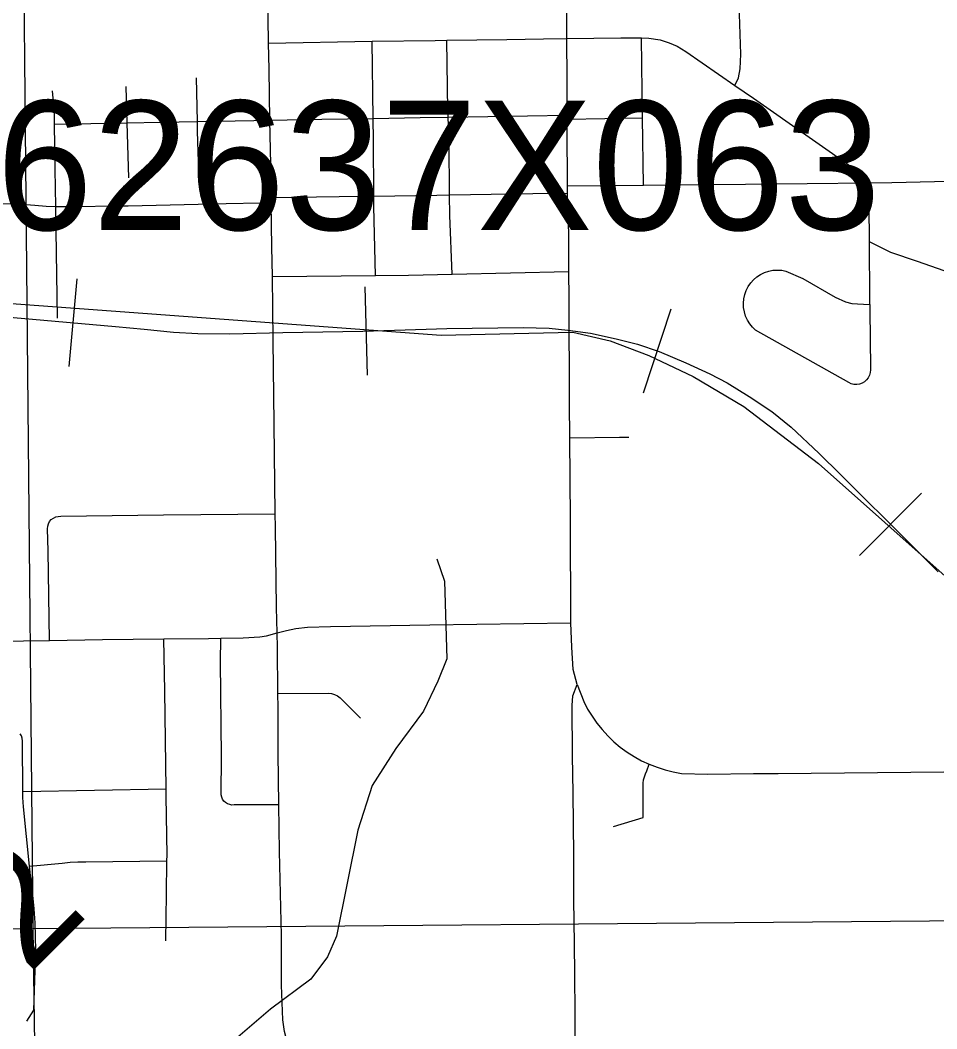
# Model space of a CAD drawing. Extents: x 23.6 to 68.7, y -63 to -29.
# Drawn here: x 44.705 to 45.485, y -49.666 to -48.808 of the extents above; entities that cross this region are included whole.
import ezdxf

# ---------------------------------------------------------------- set-up
doc = ezdxf.new("R2010")
doc.units = 0
for name, color, linetype in [('tdCoCityStreetMajor', 7, 'Continuous'), ('tdCoCityStreetMinor', 7, 'Continuous'), ('tdCoHydroRiver', 7, 'Continuous'), ('tdCoRRCL', 7, 'Continuous'), ('tdCoSectLine', 7, 'Continuous'), ('tdCoStrucPriMaintName', 7, 'Continuous'), ('tdStHwyPriRefPost1', 7, 'Continuous')]:
    doc.layers.add(name, color=color, linetype=linetype)

msp = doc.modelspace()

# ---------------------------------------------------------------- linework, layer by layer
at = {"layer": 'tdCoCityStreetMajor'}
msp.add_line((45.16973, -48.82317), (45.17002, -48.82317), dxfattribs=at)
for points in [[(45.17002, -48.82317), (45.16964, -48.76245), (45.16812, -48.69012), (45.16776, -48.62917), (45.16747, -48.58016), (45.16734, -48.56699), (45.16688, -48.51979), (45.16681, -48.50785), (45.16643, -48.44318), (45.16629, -48.41897), (45.16617, -48.38084), (45.16609, -48.35407), (45.1659, -48.318), (45.1657, -48.27752), (45.1657, -48.25767), (45.1657, -48.24378), (45.1651, -48.18203), (45.16489, -48.16395)], [(45.17002, -48.82317), (45.21598, -48.8225), (45.23369, -48.82268), (45.23993, -48.82274), (45.24941, -48.8244), (45.25724, -48.82677), (45.26388, -48.82962), (45.27123, -48.83436), (45.31305, -48.8631), (45.32884, -48.87395), (45.42084, -48.93844), (45.42701, -48.94603)], [(45.1789, -49.37326), (45.17536, -49.36042), (45.17438, -49.34148), (45.17339, -49.32071), (45.17319, -49.23297), (45.1725, -49.16322), (45.17221, -49.13394), (45.17201, -49.04456), (45.17184, -49.02146), (45.17161, -48.98972), (45.17054, -48.95516), (45.17053, -48.94851), (45.17043, -48.89956), (45.17039, -48.89179), (45.17038, -48.88834), (45.17023, -48.85793), (45.17002, -48.82317)], [(45.42701, -48.94603), (45.44658, -48.9458), (45.50722, -48.94447), (45.57087, -48.94309), (45.59746, -48.94278), (45.61329, -48.94259), (45.64113, -48.94189), (45.67212, -48.94111), (45.69171, -48.94062), (45.70611, -48.94067), (45.75632, -48.94087), (45.7758, -48.94161), (45.80663, -48.95073), (45.8377, -48.96035), (45.84459, -48.96349)], [(45.67394, -49.08975), (45.63987, -49.07785), (45.62895, -49.07404), (45.59311, -49.06021), (45.58037, -49.05529), (45.55965, -49.04765), (45.52414, -49.03384), (45.5093, -49.02808), (45.4911, -49.02102), (45.46841, -49.01312), (45.44572, -49.00523), (45.43561, -49.0003), (45.42767, -48.99635), (45.42747, -48.96524), (45.42701, -48.94603)], [(45.18549, -49.8269), (45.18321, -49.82291), (45.17982, -49.81253), (45.1788, -49.80359), (45.17736, -49.78479), (45.17808, -49.7516), (45.17748, -49.70274), (45.17715, -49.65286), (45.17674, -49.62008), (45.17653, -49.59357), (45.17612, -49.55647), (45.17592, -49.51845), (45.1754, -49.46533), (45.17489, -49.43389), (45.17448, -49.39094), (45.1752, -49.38272), (45.1789, -49.37326)], [(45.1789, -49.37326), (45.18444, -49.38764), (45.18775, -49.394), (45.19147, -49.40013), (45.19559, -49.406), (45.20007, -49.41159), (45.20492, -49.41687), (45.21009, -49.42183), (45.21558, -49.42644), (45.22136, -49.43069), (45.2274, -49.43455), (45.23368, -49.438), (45.24017, -49.44104), (45.24685, -49.44365), (45.25368, -49.44582), (45.26064, -49.44754), (45.26769, -49.4488), (45.28999, -49.44959), (45.32885, -49.449), (45.34992, -49.44879), (45.49082, -49.44742)]]:
    msp.add_lwpolyline(points, dxfattribs=at)
at = {"layer": 'tdCoCityStreetMinor'}
for p, q in [((44.91626, -48.82725), (45.00425, -48.82535)), ((45.00517, -48.89115), (45.00425, -48.82535)), ((45.2345, -48.8908), (45.23369, -48.82268)), ((44.85558, -48.89392), (44.85497, -48.85677)), ((44.79593, -48.89497), (44.79505, -48.86392)), ((44.73404, -48.89599), (44.79593, -48.89497)), ((44.79727, -48.94185), (44.79593, -48.89497)), ((45.06894, -48.89014), (45.17038, -48.88834)), ((45.17039, -48.89179), (45.2345, -48.8908)), ((45.23542, -48.94798), (45.2345, -48.8908)), ((45.17053, -48.94851), (45.23542, -48.94798)), ((44.91851, -48.96326), (44.91844, -48.95843)), ((45.07257, -49.02374), (45.17184, -49.02146)), ((44.91942, -49.02591), (45.00709, -49.02492)), ((44.70697, -49.4643), (44.82908, -49.46207))]:
    msp.add_line(p, q, dxfattribs=at)
for points in [[(44.91626, -48.82725), (44.91532, -48.76275), (44.91519, -48.75517)], [(45.31305, -48.8631), (45.31622, -48.85655), (45.31756, -48.84891), (45.31824, -48.83657), (45.31644, -48.78515)], [(45.00425, -48.82535), (45.05807, -48.82487), (45.06786, -48.82472)], [(45.06786, -48.82472), (45.11899, -48.82393), (45.1503, -48.82345), (45.16973, -48.82317)], [(45.06894, -48.89014), (45.06872, -48.88446), (45.06786, -48.82472)], [(44.91734, -48.89273), (44.91658, -48.84918), (44.91626, -48.82725)], [(44.73404, -48.89599), (44.73389, -48.88637), (44.73241, -48.86762)], [(44.79593, -48.89497), (44.82439, -48.8945), (44.85558, -48.89392)], [(44.85558, -48.89392), (44.90355, -48.89302), (44.91734, -48.89273)], [(44.85695, -48.93692), (44.85571, -48.90215), (44.85558, -48.89392)], [(44.91734, -48.89273), (44.96151, -48.89179), (45.00517, -48.89115)], [(44.91844, -48.95843), (44.91801, -48.93042), (44.91734, -48.89273)], [(45.00517, -48.89115), (45.04511, -48.89056), (45.06894, -48.89014)], [(45.00584, -48.9573), (45.00544, -48.90976), (45.00517, -48.89115)], [(45.07025, -48.95632), (45.06979, -48.91151), (45.06894, -48.89014)], [(44.73507, -48.96609), (44.73463, -48.93445), (44.73404, -48.89604), (44.73404, -48.89599)], [(45.23542, -48.94798), (45.32205, -48.94728), (45.42701, -48.94603)], [(45.07025, -48.95632), (45.15895, -48.95492), (45.17054, -48.95516)], [(44.61303, -48.96531), (44.69815, -48.96374), (44.71735, -48.96494), (44.72702, -48.96603), (44.73507, -48.96609)], [(44.73507, -48.96609), (44.74405, -48.96615), (44.79357, -48.96558), (44.79671, -48.96555), (44.88005, -48.96362), (44.9094, -48.96313), (44.91851, -48.96326)], [(44.91844, -48.95843), (44.99552, -48.95746), (45.00584, -48.9573)], [(44.91942, -49.02591), (44.91908, -49.00057), (44.91851, -48.96326)], [(45.00584, -48.9573), (45.05942, -48.95649), (45.07025, -48.95632)], [(45.00709, -49.02492), (45.00591, -48.96619), (45.00584, -48.9573)], [(45.07257, -49.02374), (45.07043, -48.97378), (45.07025, -48.95632)], [(44.7366, -49.06121), (44.73537, -48.98698), (44.73507, -48.96609)], [(45.42801, -49.04952), (45.42798, -49.0456), (45.42767, -48.99635)], [(45.00709, -49.02492), (45.03542, -49.0246), (45.07257, -49.02374)], [(45.42801, -49.04952), (45.42805, -49.05595), (45.42819, -49.07762), (45.42842, -49.10513), (45.42826, -49.1075), (45.42765, -49.10979), (45.4266, -49.11192), (45.42517, -49.11381), (45.42339, -49.11539), (45.42135, -49.1166), (45.41911, -49.11739), (45.41676, -49.11773), (45.41438, -49.11761), (45.41208, -49.11704), (45.40993, -49.11603), (45.33074, -49.07146), (45.32804, -49.06889), (45.3257, -49.066), (45.32375, -49.06284), (45.32222, -49.05945), (45.32113, -49.05589), (45.32051, -49.05222), (45.32037, -49.04851), (45.3207, -49.0448), (45.3215, -49.04117), (45.32277, -49.03767), (45.32447, -49.03437), (45.32658, -49.0313), (45.32906, -49.02854), (45.33188, -49.02611), (45.33499, -49.02407), (45.33833, -49.02244), (45.34186, -49.02125), (45.3455, -49.02052), (45.34922, -49.02027), (45.35293, -49.02049), (45.35658, -49.02119), (45.37104, -49.02736), (45.39855, -49.04324), (45.40732, -49.04727), (45.41254, -49.0487), (45.41752, -49.04917), (45.4225, -49.04941), (45.42801, -49.04952)], [(44.92181, -49.22778), (44.92087, -49.15106), (44.92016, -49.0802), (44.91942, -49.02591)], [(45.1725, -49.16322), (45.21477, -49.16257), (45.22277, -49.16244)], [(44.72966, -49.33554), (44.72848, -49.25936), (44.72809, -49.24062), (44.72823, -49.23843), (44.72883, -49.23632), (44.72986, -49.2344), (44.73128, -49.23273), (44.73303, -49.2314), (44.73501, -49.23047), (44.73714, -49.22999), (44.73933, -49.22996), (44.82673, -49.22878), (44.92181, -49.22778)], [(44.92359, -49.32926), (44.92302, -49.30764), (44.92195, -49.23928), (44.92181, -49.22778)], [(44.92359, -49.32926), (44.93158, -49.32706), (44.9394, -49.32543), (44.94944, -49.32425), (44.96878, -49.32381), (45.05352, -49.32233), (45.17339, -49.32071)], [(44.82706, -49.33428), (44.86515, -49.33385), (44.87551, -49.33374)], [(44.92501, -49.47549), (44.887, -49.47569), (44.88505, -49.47576), (44.88313, -49.47544), (44.88131, -49.47475), (44.87966, -49.47372), (44.87825, -49.47239), (44.87712, -49.4708), (44.87633, -49.46902), (44.87591, -49.46713), (44.8761, -49.43443), (44.87532, -49.35387), (44.87551, -49.33374)], [(44.87551, -49.33374), (44.89467, -49.33355), (44.9087, -49.33252), (44.91445, -49.33178), (44.92359, -49.32926)], [(44.92419, -49.38092), (44.92391, -49.34164), (44.92359, -49.32926)], [(44.64359, -49.33679), (44.66334, -49.3365), (44.72966, -49.33554)], [(44.72966, -49.33554), (44.77494, -49.33488), (44.82706, -49.33428)], [(44.82908, -49.46207), (44.82803, -49.37878), (44.82706, -49.33428)], [(44.92419, -49.38092), (44.96698, -49.38053), (44.96973, -49.3808), (44.97239, -49.38156), (44.97487, -49.38278), (44.9771, -49.38442), (44.99442, -49.40174)], [(44.92501, -49.47549), (44.92445, -49.43147), (44.92427, -49.39264), (44.92419, -49.38092)], [(44.70697, -49.4643), (44.70672, -49.42127), (44.70646, -49.41896), (44.70577, -49.41673), (44.70487, -49.41502)], [(45.20973, -49.49405), (45.23505, -49.48649), (45.23505, -49.45706), (45.23541, -49.45436), (45.23605, -49.45172), (45.23698, -49.44915), (45.23817, -49.44671), (45.24017, -49.44104)], [(44.82973, -49.5233), (44.82978, -49.5185), (44.82916, -49.46831), (44.82908, -49.46207)], [(44.7128, -49.52791), (44.70754, -49.47721), (44.70694, -49.46938), (44.70697, -49.4643)], [(44.93088, -49.67276), (44.92982, -49.66857), (44.92821, -49.65855), (44.92713, -49.62902), (44.92731, -49.58679), (44.92552, -49.51521), (44.92501, -49.47549)], [(44.71035, -49.65981), (44.71646, -49.65044), (44.71804, -49.59954), (44.71791, -49.58776), (44.71744, -49.576), (44.71663, -49.56425), (44.71548, -49.55253), (44.714, -49.54085), (44.7128, -49.52791)], [(44.7128, -49.52791), (44.74053, -49.52516), (44.74722, -49.52453), (44.75393, -49.52413), (44.76065, -49.52398), (44.82973, -49.5233)], [(44.82881, -49.59128), (44.8294, -49.55158), (44.82973, -49.5233)]]:
    msp.add_lwpolyline(points, dxfattribs=at)
at = {"layer": 'tdCoHydroRiver'}
msp.add_lwpolyline([(45.05932, -49.26617), (45.06581, -49.28504), (45.06802, -49.35132), (45.06031, -49.37034), (45.04792, -49.39571), (45.02455, -49.42751), (45.00433, -49.45927), (44.99206, -49.49727), (44.97397, -49.58742), (44.96624, -49.60486), (44.95222, -49.62394), (44.91773, -49.64953), (44.82849, -49.72615), (44.80182, -49.74376), (44.73414, -49.76492), (44.70589, -49.78256), (44.69346, -49.8032)], dxfattribs=at)
at = {"layer": 'tdCoRRCL'}
for p, q in [((44.74646, -49.10253), (44.75325, -49.02784)), ((45.00051, -49.10965), (44.99832, -49.03468)), ((45.23541, -49.12469), (45.25883, -49.05344)), ((45.41906, -49.26329), (45.47197, -49.21014))]:
    msp.add_line(p, q, dxfattribs=at)
for points in [[(44.04264, -48.87886), (44.05591, -48.89986), (44.08479, -48.95328), (44.09896, -48.96816), (44.11659, -48.97983), (44.14956, -48.99748), (44.16744, -49.00437), (44.18473, -49.00923), (44.46641, -49.03184), (45.06297, -49.0757), (45.17502, -49.07314), (45.20691, -49.08044), (45.23991, -49.09309), (45.27745, -49.11093), (45.3208, -49.13658), (45.38436, -49.18495), (45.78194, -49.53901), (45.82628, -49.56945), (45.94271, -49.68574), (45.99816, -49.74389), (46.19775, -49.93493)], [(44.63049, -49.05469), (44.71516, -49.06203), (44.78581, -49.06845), (44.81032, -49.07068), (44.83522, -49.0733), (44.85593, -49.07435), (44.88319, -49.07461), (44.92828, -49.07356), (44.99644, -49.07225), (45.05044, -49.07067), (45.068, -49.07016), (45.13275, -49.06911), (45.15503, -49.06989), (45.17102, -49.07147), (45.19016, -49.07409), (45.21192, -49.07881), (45.23027, -49.08352), (45.24862, -49.08955), (45.27142, -49.09925), (45.29187, -49.10869), (45.30655, -49.11629), (45.32516, -49.12783), (45.34456, -49.14067), (45.36108, -49.15404), (45.38441, -49.17632), (45.40328, -49.19467), (45.46252, -49.25365), (45.48599, -49.27712)], [(44.63049, -49.05469), (44.71516, -49.06203), (44.78581, -49.06845), (44.81032, -49.07068), (44.83522, -49.0733), (44.85593, -49.07435), (44.88319, -49.07461), (44.92828, -49.07356), (44.99644, -49.07225), (45.05044, -49.07067), (45.068, -49.07016), (45.13275, -49.06911), (45.15503, -49.06989), (45.17102, -49.07147), (45.19016, -49.07409), (45.21192, -49.07881), (45.23027, -49.08352), (45.24862, -49.08955), (45.27142, -49.09925), (45.29187, -49.10869), (45.30655, -49.11629), (45.32516, -49.12783), (45.34456, -49.14067), (45.36108, -49.15404), (45.38441, -49.17632), (45.40328, -49.19467), (45.46252, -49.25365), (45.48599, -49.27712)]]:
    msp.add_lwpolyline(points, dxfattribs=at)
at = {"layer": 'tdCoSectLine'}
for points in [[(44.706, -48.57486), (44.71545, -49.58085)], [(44.71545, -49.58085), (45.51185, -49.57411), (45.52242, -49.57407), (45.53985, -49.57334), (45.67482, -49.57125)], [(43.71668, -49.59097), (44.71545, -49.58085)], [(44.71545, -49.58085), (44.73002, -50.5825)]]:
    msp.add_lwpolyline(points, dxfattribs=at)

# ---------------------------------------------------------------- texts
at = {"layer": 'tdCoStrucPriMaintName'}
msp.add_text('62637X063', height=0.11, dxfattribs=at).set_placement((44.68463, -48.98613))
msp.add_text('62637X063', height=0.11, dxfattribs=at).set_placement((44.68463, -48.98613))
msp.add_text('62637X063', height=0.11, dxfattribs=at).set_placement((44.68463, -48.98613))
at = {"layer": 'tdStHwyPriRefPost1'}
msp.add_text('‒‒62', height=0.1, rotation=45, dxfattribs=at).set_placement((44.55408, -49.77862))

doc.saveas('drawing.dxf')
